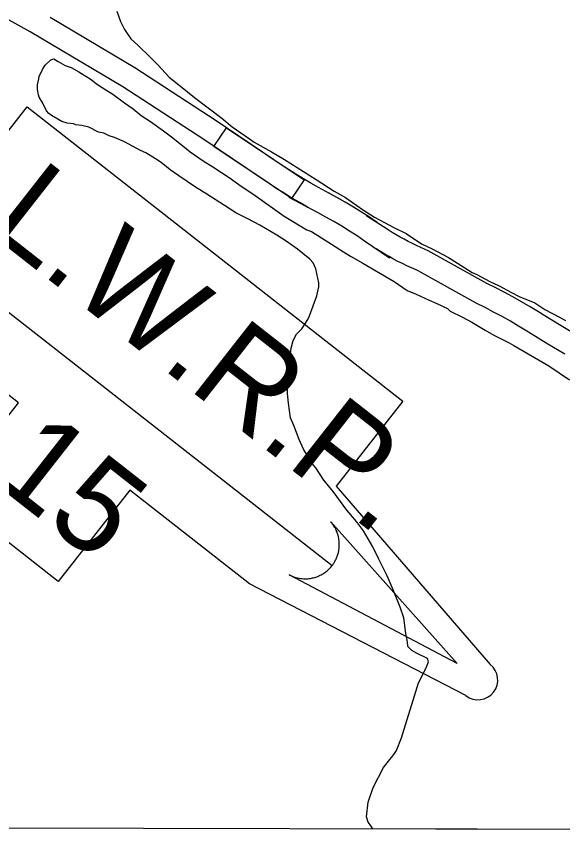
# Model space of a CAD drawing. Extents: x 3172231 to 3210228, y 940198 to 965780.
# Drawn here: x 3199464 to 3200194, y 945652 to 946759 of the extents above; entities that cross this region are included whole.
import ezdxf

# ---------------------------------------------------------------- set-up
doc = ezdxf.new("R2010")
doc.units = 0
for name, color, linetype in [('V-GRID-FRAM', 7, 'Continuous'), ('V-ROAD-CNTR', 7, 'Continuous'), ('V-SITE-VEGE', 7, 'Continuous'), ('V-TOPO-WATR-IDEN', 7, 'Continuous')]:
    doc.layers.add(name, color=color, linetype=linetype)

msp = doc.modelspace()

# ---------------------------------------------------------------- linework, layer by layer
at = {"layer": 'V-GRID-FRAM'}
msp.add_lwpolyline([(3176539.592, 963919.479), (3207827.662, 963842.116), (3207790.623, 945652.442), (3176486.679, 945729.845), (3176539.592, 963919.479)], dxfattribs=at)
at = {"layer": 'V-ROAD-CNTR'}
for points in [[(3200196.849, 946307.177), (3200174.182, 946320.643), (3200151.819, 946334.461), (3200145.878, 946338.191), (3200134.937, 946344.851), (3200123.909, 946351.305), (3200112.769, 946357.565), (3200101.522, 946363.632), (3200090.17, 946369.5), (3200078.273, 946375.392), (3200000.72, 946418.615), (3199997.784, 946419.868), (3199991.668, 946422.581), (3199985.576, 946425.408), (3199979.53, 946428.347), (3199973.54, 946431.387), (3199967.605, 946434.533), (3199961.724, 946437.78), (3199955.902, 946441.13), (3199950.139, 946444.579), (3199944.434, 946448.132), (3199962.054, 946436.731), (3199962.054, 946435.616), (3199928.984, 946458.594), (3199918.87, 946465.371), (3199908.643, 946471.969), (3199898.301, 946478.387), (3199887.85, 946484.624), (3199877.291, 946490.678), (3199866.629, 946496.548), (3199828.26, 946516.801), (3199828.926, 946517.093), (3199852.694, 946503.974), (3199842.112, 946509.975), (3199831.597, 946516.182), (3199821.191, 946522.57), (3199810.897, 946529.142), (3199800.723, 946535.889), (3199790.835, 946542.697), (3199713.866, 946594.563), (3199605.629, 946664.806), (3199481.755, 946738.718), (3199370.847, 946800.504)], [(3200211.947, 946333.103), (3200189.73, 946346.301), (3200167.679, 946359.927), (3200161.652, 946363.709), (3200150.315, 946370.611), (3200138.835, 946377.329), (3200127.239, 946383.845), (3200115.532, 946390.16), (3200103.716, 946396.268), (3200092.241, 946401.952), (3200013.946, 946445.589), (3200009.754, 946447.378), (3200004.066, 946449.901), (3199998.448, 946452.508), (3199992.878, 946455.215), (3199987.354, 946458.019), (3199981.881, 946460.919), (3199976.458, 946463.914), (3199971.088, 946467.004), (3199965.773, 946470.185), (3199960.516, 946473.46), (3199932.054, 946491.877), (3199932.054, 946492.992), (3199945.894, 946483.376), (3199935.352, 946490.439), (3199924.685, 946497.321), (3199913.899, 946504.015), (3199902.998, 946510.52), (3199891.987, 946516.832), (3199880.867, 946522.956), (3199897.244, 946514.311), (3199896.578, 946514.019), (3199867.342, 946530.156), (3199857.138, 946535.943), (3199847.069, 946541.886), (3199837.111, 946547.998), (3199827.261, 946554.288), (3199817.519, 946560.747), (3199807.723, 946567.491), (3199730.416, 946619.587), (3199621.487, 946690.278), (3199508.55, 946757.665)]]:
    msp.add_lwpolyline(points, dxfattribs=at)
msp.add_lwpolyline([(3199831.196, 946515.498), (3199727.536, 946585.352), (3199744.301, 946610.23), (3199847.961, 946540.377)], close=True, dxfattribs=at)
at = {"layer": 'V-SITE-VEGE'}
for p, q in [((3199597.739, 946766.389), (3199602.732, 946752.618)), ((3199602.732, 946752.618), (3199607.739, 946741.743)), ((3199607.739, 946741.743), (3199616.357, 946729.4)), ((3199616.357, 946729.4), (3199625.719, 946720.671)), ((3199625.719, 946720.671), (3199642.275, 946704.672)), ((3199509.153, 946701.012), (3199513.499, 946702.436)), ((3199513.499, 946702.436), (3199515.661, 946700.978)), ((3199642.275, 946704.672), (3199652.349, 946694.494)), ((3199498.233, 946688.046), (3199501.88, 946693.816)), ((3199501.88, 946693.816), (3199509.153, 946701.012)), ((3199515.661, 946700.978), (3199519.268, 946698.79)), ((3199519.268, 946698.79), (3199528.646, 946693.678)), ((3199528.646, 946693.678), (3199536.588, 946690.744)), ((3199536.588, 946690.744), (3199546.686, 946684.907)), ((3199652.349, 946694.494), (3199667.455, 946677.78)), ((3199493.848, 946678.665), (3199498.233, 946688.046)), ((3199546.686, 946684.907), (3199563.271, 946674.693)), ((3199491.622, 946667.824), (3199493.109, 946675.775)), ((3199493.109, 946675.775), (3199493.848, 946678.665)), ((3199563.271, 946674.693), (3199570.476, 946668.871)), ((3199570.476, 946668.871), (3199582.731, 946660.847)), ((3199667.455, 946677.78), (3199680.425, 946667.585)), ((3199491.587, 946661.316), (3199491.622, 946667.824)), ((3199492.998, 946654.074), (3199491.587, 946661.316)), ((3199582.731, 946660.847), (3199592.107, 946655.014)), ((3199680.425, 946667.585), (3199701.317, 946650.84)), ((3199493.707, 946651.176), (3199492.998, 946654.074)), ((3199498.728, 946643.193), (3199493.707, 946651.176)), ((3199592.107, 946655.014), (3199607.963, 946643.359)), ((3199701.317, 946650.84), (3199738.07, 946623.164)), ((3199503.742, 946633.041), (3199498.728, 946643.193)), ((3199607.963, 946643.359), (3199619.495, 946635.343)), ((3199619.495, 946635.343), (3199630.3, 946626.608)), ((3199506.615, 946629.408), (3199503.742, 946633.041)), ((3199510.218, 946626.498), (3199506.615, 946629.408)), ((3199523.923, 946618.47), (3199510.218, 946626.498)), ((3199630.3, 946626.608), (3199642.557, 946618.589)), ((3199531.144, 946616.262), (3199523.923, 946618.47)), ((3199539.822, 946615.494), (3199531.144, 946616.262)), ((3199542.707, 946614.034), (3199539.822, 946615.494)), ((3199550.662, 946613.27), (3199542.707, 946614.034)), ((3199560.054, 946611.052), (3199550.662, 946613.27)), ((3199642.557, 946618.589), (3199659.857, 946606.202)), ((3199738.07, 946623.164), (3199751.755, 946611.521)), ((3199573.04, 946604.476), (3199560.054, 946611.052)), ((3199580.267, 946602.991), (3199573.04, 946604.476)), ((3199587.483, 946599.337), (3199580.267, 946602.991)), ((3199659.857, 946606.202), (3199670.666, 946598.19)), ((3199751.755, 946611.521), (3199774.821, 946595.487)), ((3199594.706, 946597.132), (3199587.483, 946599.337)), ((3199607.696, 946591.278), (3199594.706, 946597.132)), ((3199629.338, 946579.593), (3199607.696, 946591.278)), ((3199670.666, 946598.19), (3199685.795, 946585.814)), ((3199774.821, 946595.487), (3199781.307, 946591.115)), ((3199781.307, 946591.115), (3199804.39, 946577.979)), ((3199636.557, 946576.662), (3199629.338, 946579.593)), ((3199685.795, 946585.814), (3199695.881, 946577.807)), ((3199649.537, 946568.64), (3199636.557, 946576.662)), ((3199656.746, 946563.538), (3199649.537, 946568.64)), ((3199695.881, 946577.807), (3199713.183, 946566.143)), ((3199804.39, 946577.979), (3199821.7, 946567.759)), ((3199668.993, 946554.072), (3199656.746, 946563.538)), ((3199713.183, 946566.143), (3199726.163, 946558.119)), ((3199726.163, 946558.119), (3199747.79, 946543.542)), ((3199821.7, 946567.759), (3199864.241, 946540.779)), ((3199680.529, 946546.055), (3199668.993, 946554.072)), ((3199702.873, 946530.75), (3199680.529, 946546.055)), ((3199747.79, 946543.542), (3199760.762, 946534.072)), ((3199864.241, 946540.779), (3199888.035, 946525.466)), ((3199718.018, 946521.27), (3199702.873, 946530.75)), ((3199760.762, 946534.072), (3199782.391, 946519.494)), ((3199888.035, 946525.466), (3199903.182, 946516.707)), ((3199741.812, 946505.957), (3199718.018, 946521.27)), ((3199782.391, 946519.494), (3199821.309, 946491.805)), ((3199903.182, 946516.707), (3199926.25, 946500.675)), ((3199756.955, 946496.474), (3199741.812, 946505.957)), ((3199772.827, 946488.436), (3199756.955, 946496.474)), ((3199821.309, 946491.805), (3199851.601, 946473.568)), ((3199926.25, 946500.675), (3199942.11, 946490.466)), ((3199788.697, 946479.675), (3199772.827, 946488.436)), ((3199942.11, 946490.466), (3199968.083, 946476.588)), ((3199811.777, 946466.539), (3199788.697, 946479.675)), ((3199851.601, 946473.568), (3199858.099, 946471.364)), ((3199858.099, 946471.364), (3199884.781, 946454.591)), ((3199968.083, 946476.588), (3199984.678, 946468.548)), ((3199824.035, 946458.517), (3199811.777, 946466.539)), ((3199839.169, 946447.589), (3199824.035, 946458.517)), ((3199984.678, 946468.548), (3200004.863, 946454.697)), ((3199846.374, 946441.764), (3199839.169, 946447.589)), ((3199884.781, 946454.591), (3199900.642, 946444.38)), ((3200004.863, 946454.697), (3200019.297, 946448.115)), ((3200019.297, 946448.115), (3200040.941, 946436.431)), ((3199855.742, 946434.484), (3199846.374, 946441.764)), ((3199900.642, 946444.38), (3199910.016, 946438.547)), ((3199910.016, 946438.547), (3199926.609, 946429.056)), ((3200040.941, 946436.431), (3200053.2, 946429.134)), ((3199860.055, 946429.396), (3199855.742, 946434.484)), ((3199863.633, 946421.421), (3199860.055, 946429.396)), ((3199926.609, 946429.056), (3199968.435, 946404.249)), ((3200053.2, 946429.134), (3200072.666, 946416.736)), ((3199867.876, 946402.592), (3199863.633, 946421.421)), ((3200072.666, 946416.736), (3200079.162, 946413.811)), ((3200079.162, 946413.811), (3200096.476, 946404.319)), ((3199867.85, 946397.527), (3199867.876, 946402.592)), ((3199968.435, 946404.249), (3199985.739, 946392.586)), ((3200096.476, 946404.319), (3200108.744, 946398.469)), ((3199864.894, 946385.248), (3199867.85, 946397.527)), ((3199985.739, 946392.586), (3199998.008, 946387.459)), ((3200108.744, 946398.469), (3200125.337, 946389.704)), ((3199855.355, 946358.529), (3199864.894, 946385.248)), ((3199998.008, 946387.459), (3200015.328, 946379.415)), ((3200125.337, 946389.704), (3200135.437, 946384.588)), ((3200135.437, 946384.588), (3200156.372, 946375.8)), ((3200015.328, 946379.415), (3200025.431, 946375.022)), ((3200025.431, 946375.022), (3200039.867, 946368.438)), ((3200156.372, 946375.8), (3200170.071, 946367.049)), ((3199853.157, 946353.477), (3199855.355, 946358.529)), ((3200039.867, 946368.438), (3200043.468, 946364.802)), ((3200043.468, 946364.802), (3200060.065, 946356.762)), ((3200170.071, 946367.049), (3200189.552, 946356.823)), ((3199845.135, 946341.22), (3199853.157, 946353.477)), ((3200060.065, 946356.762), (3200072.328, 946350.188)), ((3200072.328, 946350.188), (3200090.357, 946339.245)), ((3200189.552, 946356.823), (3200197.486, 946352.443)), ((3199837.867, 946334.023), (3199845.135, 946341.22)), ((3200090.357, 946339.245), (3200101.897, 946332.675)), ((3199830.537, 946315.251), (3199833.482, 946325.364)), ((3199833.482, 946325.364), (3199837.867, 946334.023)), ((3200101.897, 946332.675), (3200122.101, 946322.446)), ((3199828.25, 946292.115), (3199830.537, 946315.251)), ((3200122.101, 946322.446), (3200128.593, 946318.794)), ((3200128.593, 946318.794), (3200175.474, 946291.787)), ((3199825.999, 946276.212), (3199828.25, 946292.115)), ((3200175.474, 946291.787), (3200202.864, 946272.843)), ((3199825.888, 946254.511), (3199825.999, 946276.212)), ((3199827.269, 946241.48), (3199825.888, 946254.511)), ((3199830.062, 946221.938), (3199827.269, 946241.48)), ((3199834.351, 946211.788), (3199830.062, 946221.938)), ((3199841.488, 946192.944), (3199834.351, 946211.788)), ((3199847.208, 946179.895), (3199841.488, 946192.944)), ((3199858.687, 946161.024), (3199847.208, 946179.895)), ((3199863.721, 946155.214), (3199858.687, 946161.024)), ((3199874.485, 946138.521), (3199863.721, 946155.214)), ((3199886.706, 946123.267), (3199874.485, 946138.521)), ((3199905.387, 946098.577), (3199886.706, 946123.267)), ((3199918.331, 946083.319), (3199905.387, 946098.577)), ((3199927.672, 946070.976), (3199918.331, 946083.319)), ((3199939.859, 946049.212), (3199927.672, 946070.976)), ((3199947.738, 946033.981), (3199939.859, 946049.212)), ((3199959.195, 946010.773), (3199947.738, 946033.981)), ((3199967.055, 945991.923), (3199959.195, 946010.773)), ((3199976.34, 945968.729), (3199967.055, 945991.923)), ((3199981.329, 945954.236), (3199976.34, 945968.729)), ((3199984.117, 945933.244), (3199981.329, 945954.236)), ((3199986.232, 945922.381), (3199984.117, 945933.244)), ((3199986.922, 945915.866), (3199986.232, 945922.381)), ((3199991.958, 945910.777), (3199986.922, 945915.866)), ((3199998.451, 945907.128), (3199991.958, 945910.777)), ((3200012.883, 945899.82), (3199998.451, 945907.128)), ((3200011.371, 945887.53), (3200014.306, 945895.475)), ((3200014.306, 945895.475), (3200012.883, 945899.82)), ((3200001.142, 945867.329), (3200011.371, 945887.53)), ((3199993.789, 945844.217), (3200001.142, 945867.329)), ((3199983.492, 945810.995), (3199993.789, 945844.217)), ((3199978.341, 945793.658), (3199983.492, 945810.995)), ((3199971.747, 945777.053), (3199978.341, 945793.658)), ((3199966.645, 945769.846), (3199971.747, 945777.053)), ((3199954.267, 945753.995), (3199960.821, 945762.641)), ((3199960.821, 945762.641), (3199966.645, 945769.846)), ((3199940.386, 945727.301), (3199954.267, 945753.995)), ((3199933.777, 945707.804), (3199940.386, 945727.301)), ((3199931.506, 945688.282), (3199933.777, 945707.804)), ((3199933.64, 945681.039), (3199931.506, 945688.282)), ((3199936.513, 945677.406), (3199933.64, 945681.039)), ((3199939.945, 945671.854), (3199936.513, 945677.406)), ((3201333.706, 945668.408), (3199939.945, 945671.854))]:
    msp.add_line(p, q, dxfattribs=at)
at = {"layer": 'V-TOPO-WATR-IDEN'}
msp.add_line((3199294.108, 946487.545), (3199885.385, 946024.196), dxfattribs=at)
for points in [[(3199115.28, 946661.369), (3199388.352, 946524.489), (3199477.62, 946638.403), (3199980.214, 946244.547), (3199890.945, 946130.633), (3200096.919, 945892.109)], [(3200064.212, 945850.372), (3199775.015, 945999.889), (3199614.902, 946125.361), (3199519.092, 946003.099), (3199370.274, 946119.721), (3199466.084, 946241.982), (3199289.116, 946380.663), (3199082.574, 946619.632)]]:
    msp.add_lwpolyline(points, dxfattribs=at)
msp.add_lwpolyline([(3199883.624, 946082.745), (3200052.566, 945893.183), (3199828.109, 946011.906), (3199832.253, 946009.988), (3199836.414, 946008.539), (3199838.127, 946008.068), (3199839.648, 946007.708), (3199841.51, 946007.345), (3199843.318, 946007.066), (3199844.893, 946006.884), (3199847.055, 946006.723), (3199849.385, 946006.664), (3199850.687, 946006.684), (3199852.365, 946006.762), (3199854.57, 946006.959), (3199856.274, 946007.188), (3199858.099, 946007.504), (3199859.293, 946007.753), (3199860.599, 946008.062), (3199862.179, 946008.493), (3199863.62, 946008.938), (3199865.041, 946009.431), (3199866.193, 946009.868), (3199867.883, 946010.575), (3199869.474, 946011.316), (3199870.725, 946011.952), (3199872.17, 946012.748), (3199873.402, 946013.481), (3199874.474, 946014.163), (3199875.293, 946014.713), (3199876.521, 946015.589), (3199877.751, 946016.529), (3199878.887, 946017.455), (3199880.01, 946018.437), (3199881.022, 946019.378), (3199882.097, 946020.44), (3199882.95, 946021.339), (3199884.13, 946022.665), (3199885.385, 946024.196), (3199885.772, 946024.697), (3199886.325, 946025.439), (3199886.962, 946026.337), (3199887.561, 946027.218), (3199888.12, 946028.087), (3199888.647, 946028.947), (3199889.246, 946029.978), (3199889.647, 946030.707), (3199890.209, 946031.784), (3199890.707, 946032.804), (3199891.038, 946033.515), (3199891.831, 946035.371), (3199892.221, 946036.377), (3199892.475, 946037.073), (3199892.871, 946038.233), (3199893.196, 946039.273), (3199893.51, 946040.369), (3199893.845, 946041.677), (3199894.125, 946042.907), (3199894.319, 946043.87), (3199894.469, 946044.698), (3199894.647, 946045.828), (3199894.784, 946046.847), (3199894.912, 946048.031), (3199895.014, 946049.238), (3199895.08, 946050.459), (3199895.122, 946052.01), (3199895.118, 946053.121), (3199895.084, 946054.345), (3199895.016, 946055.547), (3199894.939, 946056.517), (3199894.833, 946057.57), (3199894.629, 946059.127), (3199894.62, 946059.185), (3199894.473, 946060.107), (3199894.351, 946060.785), (3199894.15, 946061.8), (3199893.87, 946063.055), (3199893.62, 946064.047), (3199893.377, 946064.935), (3199893.04, 946066.067), (3199892.686, 946067.148), (3199892.418, 946067.914), (3199892.047, 946068.908), (3199891.498, 946070.264), (3199891.152, 946071.058), (3199890.87, 946071.678), (3199890.603, 946072.243), (3199890.274, 946072.912), (3199889.827, 946073.783), (3199889.359, 946074.645), (3199888.878, 946075.491), (3199888.385, 946076.318), (3199887.717, 946077.37), (3199887.305, 946077.992), (3199886.624, 946078.974), (3199885.804, 946080.089), (3199885.169, 946080.905), (3199884.678, 946081.512), (3199884.211, 946082.069), (3199883.868, 946082.468)], close=True, dxfattribs=at)
msp.add_arc((3200080.566, 945871.241), 26.512, 231.916024, 51.916024, dxfattribs=at)

# ---------------------------------------------------------------- texts
for s, height, rotation, p in [('L.W.R.P.', 124.4995, 321.91596, (3199421.657, 946473.35)), ('15', 124.5001, 321.916064, (3199426.317, 946140.012))]:
    msp.add_text(s, height=height, rotation=rotation, dxfattribs=at).set_placement(p)

doc.saveas('drawing.dxf')
